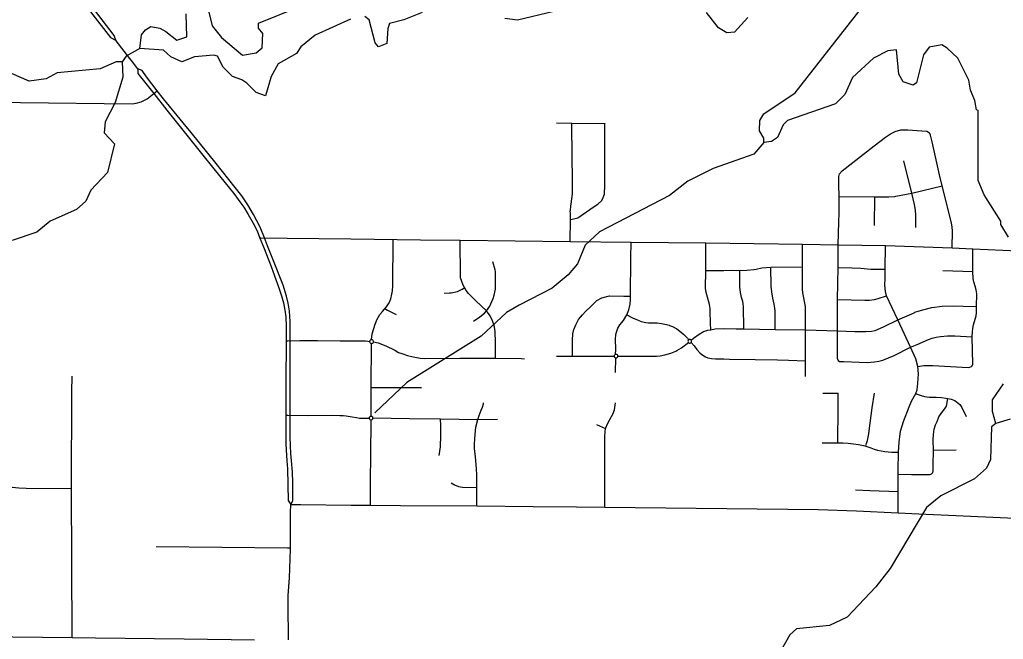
# Model space of a CAD drawing. Extents: x -1403959 to 81668, y -1400582 to 11018.
# Drawn here: x 7353.8 to 7531.9, y 7834.6 to 7946.8 of the extents above; entities that cross this region are included whole.
import ezdxf

# ---------------------------------------------------------------- set-up
doc = ezdxf.new("R2010")
doc.units = 0
for name, color, linetype in [('tdCiSectNmbr', 7, 'Continuous'), ('tdCiSectTwpRng', 7, 'Continuous'), ('tdCoSurfBitum', 7, 'Continuous')]:
    doc.layers.add(name, color=color, linetype=linetype)

msp = doc.modelspace()

# ---------------------------------------------------------------- linework, layer by layer
at = {"layer": 'tdCiSectNmbr'}
for points in [[(7360.01, 7957.24), (7360.08, 7956.7), (7361.93, 7954.41), (7363.4, 7952.37), (7370.2, 7943.58), (7371.2, 7943)], [(7371.13, 7943.2), (7370.88, 7943.91), (7363.75, 7953.27), (7360.7, 7957.08), (7360.02, 7957.24)], [(7371.2, 7943), (7371.13, 7943.2)], [(7371.22, 7942.98), (7371.2, 7943)], [(7373.69, 7939.77), (7371.22, 7942.98)], [(7375.16, 7937.87), (7374.16, 7939.16), (7373.69, 7939.77)], [(7378.68, 7933.88), (7376.74, 7936.45), (7375.93, 7937.58), (7375.16, 7937.87)], [(7375.16, 7937.87), (7375.18, 7937.06), (7378.04, 7933.39)], [(7374.1, 7931.53), (7374.88, 7931.65), (7375.78, 7931.91), (7376.84, 7932.45), (7378.68, 7933.88)], [(7378.04, 7933.39), (7378.05, 7933.39)], [(7378.05, 7933.39), (7380.39, 7930.39), (7383.31, 7926.75), (7386.67, 7922.57), (7388.91, 7919.78), (7390.98, 7917.22), (7392.52, 7915.31), (7393.31, 7914.21), (7393.61, 7913.8)], [(7383.34, 7928.11), (7379.77, 7932.43), (7378.68, 7933.88)], [(7311.73, 7930.64), (7317.46, 7930.47), (7319.3, 7930.44), (7320.34, 7930.52), (7321.41, 7930.64), (7323.07, 7931.08), (7324.4, 7931.41), (7325.22, 7931.61), (7325.98, 7931.77), (7326.89, 7931.9), (7328.14, 7932), (7329.85, 7932.05), (7342.36, 7931.95), (7353.93, 7931.79), (7353.93, 7931.79)], [(7353.93, 7931.79), (7374.1, 7931.53)], [(7398.06, 7907.27), (7397.28, 7909.22), (7396.09, 7911.5), (7395.08, 7913.24), (7393.96, 7914.91), (7392.79, 7916.42), (7389.31, 7920.75), (7384.78, 7926.36), (7383.34, 7928.11)], [(7393.61, 7913.8), (7394.34, 7912.81), (7395.13, 7911.52), (7396.06, 7909.95), (7396.74, 7908.56), (7397.27, 7907.24)], [(7397.27, 7907.24), (7397.43, 7907.27), (7402.22, 7907.2)], [(7397.27, 7907.24), (7397.91, 7905.62), (7399.27, 7902.08), (7400.13, 7899.72), (7400.75, 7898.04), (7401.18, 7896.78), (7401.54, 7895.51), (7401.78, 7894.18)], [(7398.07, 7907.26), (7398.06, 7907.27)], [(7398.07, 7907.26), (7398.07, 7907.26)], [(7399.6, 7903.41), (7398.65, 7905.81), (7398.07, 7907.26)], [(7402.22, 7907.2), (7413.74, 7907.07), (7426.31, 7906.94)], [(7426.31, 7906.94), (7433.52, 7906.86), (7453.43, 7906.63), (7464.49, 7906.51), (7478, 7906.35), (7495.52, 7906.15), (7501.97, 7906.02), (7510.53, 7905.87), (7522.59, 7905.45), (7526.31, 7905.29), (7545.34, 7904.46)], [(7402.75, 7879.9), (7402.76, 7887.24), (7402.76, 7892.1), (7402.62, 7893.99), (7402.39, 7895.43), (7402.1, 7896.69), (7401.45, 7898.7), (7399.6, 7903.41)], [(7401.78, 7894.18), (7401.95, 7892.99), (7402.02, 7891.16), (7402, 7888.63)], [(7402, 7888.63), (7401.93, 7881.09), (7401.93, 7879.82)], [(7401.93, 7879.82), (7401.93, 7875.13)], [(7402.74, 7875.16), (7402.75, 7878.33), (7402.75, 7879.9)], [(7401.93, 7875.13), (7401.92, 7870.67), (7401.93, 7870.01), (7402, 7868.89), (7402.15, 7866.91), (7402.23, 7865.47), (7402.38, 7859.68), (7402.86, 7859)], [(7402.86, 7859.01), (7403.24, 7859.63), (7403.23, 7862.94), (7403.13, 7864.81), (7402.96, 7866.88), (7402.86, 7868.2), (7402.81, 7869.64), (7402.76, 7871.18), (7402.73, 7873.74), (7402.74, 7875.16)], [(7402.38, 7842.51), (7402.59, 7845.71), (7402.66, 7847.33), (7402.72, 7849.24), (7402.8, 7850.74), (7402.82, 7857.45), (7402.86, 7859)], [(7402.86, 7859), (7402.86, 7859.01)], [(7402.86, 7859), (7404.69, 7858.98), (7413.75, 7858.85), (7417.27, 7858.84), (7422.74, 7858.83), (7436.55, 7858.72), (7446.72, 7858.64), (7454.59, 7858.57)], [(7454.59, 7858.57), (7459.7, 7858.5), (7498.31, 7858.05), (7505.3, 7857.82)], [(7505.3, 7857.82), (7512.8, 7857.46), (7516.58, 7857.28), (7531.31, 7856.63), (7557.7, 7855.44), (7569.63, 7854.91)], [(7402.38, 7842.1), (7402.38, 7842.51)], [(7402.46, 7834.46), (7402.46, 7834.47), (7402.38, 7840.95), (7402.38, 7842.1)], [(7327.31, 7835.19), (7337.97, 7835.13), (7341.7, 7835.11), (7363.27, 7834.9), (7367.47, 7834.86), (7383.55, 7834.64), (7396.25, 7834.5)]]:
    msp.add_lwpolyline(points, dxfattribs=at)
at = {"layer": 'tdCiSectTwpRng'}
for points in [[(7450.98, 7928.08), (7453.76, 7928.05), (7459.71, 7927.99)], [(7453.43, 7906.63), (7453.49, 7910.62), (7453.47, 7911.77), (7453.46, 7912.11), (7453.48, 7912.27), (7453.58, 7913.03), (7453.8, 7914.78), (7453.86, 7915.25), (7453.84, 7917.4), (7453.76, 7927.41), (7453.76, 7928.05)], [(7453.49, 7910.62), (7454.33, 7910.77), (7454.81, 7910.92), (7454.99, 7911.04), (7457.62, 7912.83), (7458.43, 7913.38), (7459.16, 7914.01), (7459.4, 7914.59), (7459.63, 7915.17), (7459.66, 7915.54), (7459.72, 7916.44), (7459.7, 7918.28), (7459.71, 7927.94)], [(7459.71, 7927.99), (7459.71, 7927.94)], [(7502.18, 7918.89), (7502.66, 7919.41), (7508.45, 7923.91), (7510.51, 7925.52), (7511.42, 7926.14), (7512.28, 7926.52), (7513.29, 7926.81), (7514.59, 7926.83), (7517.08, 7926.68), (7518.02, 7926.58), (7518.51, 7926.29)], [(7520.32, 7918.69), (7518.96, 7924.64), (7518.66, 7925.84), (7518.51, 7926.29)], [(7516.01, 7909.12), (7516.04, 7911.38), (7515.97, 7912.31), (7515.78, 7913.33), (7515.27, 7915.37), (7513.84, 7921.22)], [(7501.97, 7906.02), (7502.08, 7910.18), (7502.11, 7911.75), (7502.11, 7914.79), (7502.09, 7916.9), (7502.09, 7918.37), (7502.18, 7918.89)], [(7522.59, 7905.45), (7522.68, 7908.52), (7522.62, 7909.18), (7522.45, 7910.01), (7520.78, 7916.7), (7520.32, 7918.69)], [(7512.21, 7914.78), (7512.41, 7914.8), (7515.27, 7915.37), (7520.78, 7916.7)], [(7502.12, 7914.79), (7508.57, 7914.71), (7511.15, 7914.69), (7512.21, 7914.78)], [(7508.54, 7909.52), (7508.57, 7914.69)], [(7417.82, 7888.45), (7417.81, 7888.54), (7417.78, 7888.64), (7417.72, 7888.72), (7417.62, 7888.79), (7417.54, 7888.82), (7417.44, 7888.84), (7417.61, 7889.86), (7418.12, 7891.65), (7418.48, 7892.57), (7418.98, 7893.37), (7419.46, 7893.95), (7420.18, 7894.77), (7420.66, 7895.5), (7420.95, 7896.2), (7421.17, 7897.05), (7421.27, 7897.66), (7421.31, 7898.58), (7421.38, 7906.99)], [(7439.91, 7885.58), (7439.89, 7888.28), (7439.85, 7890.39), (7439.7, 7891.42), (7439.38, 7892.23), (7438.96, 7893.13), (7438.3, 7894.06), (7436.37, 7895.88), (7435.01, 7897.21), (7434.61, 7897.73), (7434.32, 7898.28), (7434.04, 7898.72), (7433.79, 7899.37), (7433.6, 7900.02), (7433.55, 7900.28), (7433.52, 7906.86)], [(7461.66, 7886.15), (7461.67, 7887.08), (7461.66, 7888.95), (7461.67, 7889.75), (7461.8, 7890.19), (7462.09, 7890.89), (7462.43, 7891.49), (7463.06, 7892.33), (7463.67, 7893.35), (7464.03, 7894.22), (7464.29, 7895.27), (7464.37, 7896.02), (7464.36, 7896.73), (7464.4, 7903.61), (7464.49, 7906.51)], [(7478.92, 7890.61), (7478.84, 7891.85), (7478.79, 7894.01), (7478.76, 7894.45), (7478.7, 7894.87), (7478.63, 7895.19), (7478.28, 7896.52), (7478.04, 7897.35), (7477.96, 7898.19), (7477.99, 7901.36), (7478, 7906.35)], [(7496.02, 7882.17), (7496.04, 7885.02), (7496.06, 7890.59), (7496.06, 7893.97), (7496.02, 7894.79), (7495.94, 7895.45), (7495.65, 7896.7), (7495.56, 7897.32), (7495.49, 7897.96), (7495.47, 7902.03), (7495.52, 7906.15)], [(7501.86, 7885.36), (7501.81, 7885.6), (7501.83, 7890.45), (7501.84, 7896.13), (7501.93, 7901.88), (7501.97, 7906.02)], [(7512.83, 7865.21), (7512.86, 7868.44), (7512.99, 7870.24), (7513.26, 7872.25), (7513.77, 7873.99), (7514.79, 7876.66), (7515.26, 7877.71), (7516.02, 7879.06), (7516.25, 7879.73), (7516.37, 7880.94), (7516.47, 7882.64), (7516.38, 7883.96), (7516.04, 7885.36), (7515.06, 7887.45), (7512.78, 7892.42), (7510.72, 7896.76), (7510.54, 7897.55), (7510.4, 7898.72), (7510.46, 7899.93), (7510.45, 7901.58), (7510.53, 7905.87)], [(7526.18, 7884.07), (7526.23, 7884.12), (7526.31, 7884.4), (7526.21, 7889.33), (7526.27, 7890.27), (7526.33, 7890.88), (7526.47, 7891.53), (7526.92, 7893.14), (7527.01, 7893.72), (7526.99, 7894.84), (7527.05, 7897.13), (7526.96, 7897.83), (7526.77, 7898.53), (7526.51, 7899.28), (7526.37, 7899.9), (7526.31, 7901.15), (7526.31, 7905.29)], [(7435.95, 7892.2), (7437.07, 7892.94), (7437.91, 7893.65), (7438.3, 7894.06), (7438.58, 7894.49), (7438.86, 7894.92), (7439.26, 7895.73), (7439.51, 7896.26), (7439.66, 7896.92), (7439.91, 7897.98), (7439.92, 7898.07), (7439.93, 7900.03), (7439.89, 7901.14), (7439.88, 7901.49), (7439.4, 7902.9)], [(7477.99, 7901.36), (7481.28, 7901.38), (7482.69, 7901.4), (7484.18, 7901.38), (7485.42, 7901.4), (7486.71, 7901.53), (7487.13, 7901.61), (7488.15, 7901.82), (7488.9, 7901.91), (7489.79, 7901.98), (7495.47, 7902.03)], [(7484.86, 7890.81), (7484.83, 7894.81), (7484.78, 7895.35), (7484.69, 7895.77), (7484.48, 7896.48), (7484.26, 7897.37), (7484.18, 7898.43), (7484.18, 7901.38)], [(7490.52, 7890.7), (7490.55, 7894), (7490.49, 7894.53), (7490.38, 7895.25), (7490.15, 7896.33), (7489.96, 7897.49), (7489.84, 7898.51), (7489.79, 7901.98)], [(7501.93, 7901.88), (7504.43, 7901.86), (7506.07, 7901.78), (7507.85, 7901.62), (7508.54, 7901.59), (7510.45, 7901.58)], [(7520.91, 7901.36), (7526.31, 7901.15)], [(7430.62, 7897.28), (7431.59, 7897.3), (7431.88, 7897.31), (7433.01, 7897.57), (7433.9, 7897.95), (7434.2, 7898.18)], [(7434.2, 7898.18), (7434.32, 7898.28)], [(7453.85, 7885.82), (7453.86, 7887.44), (7453.84, 7888.76), (7453.89, 7889.88), (7454.11, 7890.67), (7454.45, 7891.5), (7454.68, 7892), (7454.92, 7892.5), (7455.67, 7893.33), (7456.19, 7893.92), (7457.16, 7894.87), (7457.4, 7895.1), (7458.26, 7895.93), (7459.19, 7896.42), (7460.53, 7896.75), (7463.12, 7896.73), (7464.36, 7896.73)], [(7501.84, 7896.13), (7506.8, 7895.98), (7507.63, 7895.97), (7508.52, 7896.08), (7509.17, 7896.26), (7510.72, 7896.76)], [(7419.9, 7894.45), (7420.33, 7894.16), (7421.94, 7893.39)], [(7475.36, 7888.74), (7475.76, 7889.09), (7476.78, 7889.82), (7477.58, 7890.29), (7478.33, 7890.56), (7478.92, 7890.61), (7479.67, 7890.77), (7481.27, 7890.85), (7483.48, 7890.82), (7484.86, 7890.81), (7490.52, 7890.7), (7496.06, 7890.59), (7501.83, 7890.45), (7504.98, 7890.34), (7506.96, 7890.29), (7507.98, 7890.4), (7508.67, 7890.51), (7510.15, 7891.16), (7512.78, 7892.42), (7515.7, 7893.72)], [(7515.7, 7893.72), (7515.84, 7893.79), (7517.27, 7894.26), (7518.92, 7894.63), (7520.8, 7894.88), (7522.89, 7894.97), (7524.57, 7894.91), (7526.99, 7894.84)], [(7463.67, 7893.35), (7464.73, 7892.81), (7465.73, 7892.37), (7466.29, 7892.14), (7467.14, 7891.92), (7467.62, 7891.86), (7468.31, 7891.87), (7469.19, 7891.91), (7469.98, 7891.78), (7470.85, 7891.61), (7471.35, 7891.43), (7471.4, 7891.41)], [(7471.4, 7891.41), (7471.98, 7891.22), (7472.77, 7890.78), (7473.3, 7890.38), (7474.01, 7889.77), (7474.65, 7889.08), (7474.85, 7888.77)], [(7402, 7888.63), (7402.02, 7888.63)], [(7402.02, 7888.63), (7402.33, 7888.65), (7404.47, 7888.7), (7407.69, 7888.67), (7411.81, 7888.64), (7415.14, 7888.62), (7416.37, 7888.6), (7416.82, 7888.58), (7417.12, 7888.52), (7417.12, 7888.45), (7417.14, 7888.37), (7417.21, 7888.28), (7417.28, 7888.21), (7417.36, 7888.17), (7417.47, 7888.14), (7417.59, 7888.15), (7417.69, 7888.2), (7417.76, 7888.26), (7417.81, 7888.36), (7417.82, 7888.45), (7418.67, 7888.25), (7420.08, 7887.74), (7421.68, 7886.96), (7422.36, 7886.53), (7422.94, 7886.3), (7423.96, 7885.97), (7425.02, 7885.71), (7425.64, 7885.6), (7426.29, 7885.5), (7427.11, 7885.44), (7433.45, 7885.47), (7439.91, 7885.48), (7444.55, 7885.4)], [(7417.44, 7888.84), (7417.33, 7888.82), (7417.24, 7888.77), (7417.16, 7888.69), (7417.13, 7888.59), (7417.12, 7888.52)], [(7417.37, 7874.94), (7417.39, 7880.15), (7417.47, 7888.14)], [(7472.74, 7886.88), (7473.58, 7887.36), (7474.84, 7888.34)], [(7474.85, 7888.77), (7474.79, 7888.67), (7474.76, 7888.55), (7474.78, 7888.44), (7474.84, 7888.34)], [(7474.84, 7888.33), (7474.91, 7888.25), (7475.02, 7888.2), (7475.13, 7888.19), (7475.24, 7888.23), (7475.33, 7888.31)], [(7475.36, 7888.74), (7475.27, 7888.82), (7475.17, 7888.87), (7475.05, 7888.87), (7474.94, 7888.84), (7474.85, 7888.77)], [(7475.33, 7888.31), (7475.39, 7888.41), (7475.42, 7888.52), (7475.41, 7888.64), (7475.36, 7888.74)], [(7475.33, 7888.31), (7475.86, 7887.69), (7476.36, 7887.05), (7476.89, 7886.45), (7477.28, 7886.12), (7477.91, 7885.71), (7478.38, 7885.54), (7479, 7885.42), (7479.76, 7885.37), (7481.28, 7885.34), (7482.29, 7885.32), (7486.91, 7885.24), (7490.99, 7885.17), (7492.94, 7885.15), (7496.04, 7885.02)], [(7516.28, 7887.98), (7516.28, 7887.98), (7518.29, 7888.85), (7518.96, 7889.09), (7519.69, 7889.29), (7520.48, 7889.41), (7521.78, 7889.51), (7523.07, 7889.5), (7526.21, 7889.33)], [(7462.06, 7885.85), (7465.55, 7885.84), (7467.46, 7885.84), (7469.04, 7885.86), (7469.73, 7885.92), (7470.55, 7886.06), (7471.64, 7886.38), (7472.55, 7886.77), (7472.74, 7886.88)], [(7501.96, 7885.07), (7502.22, 7884.89), (7502.94, 7884.85), (7507.2, 7884.71), (7508.51, 7884.83), (7509.31, 7884.94), (7510.03, 7885.13), (7512.08, 7885.98), (7515.06, 7887.45), (7516.28, 7887.98)], [(7439.91, 7885.48), (7439.91, 7885.58)], [(7444.55, 7885.4), (7445.19, 7885.39)], [(7450.97, 7885.85), (7453.85, 7885.82), (7456.41, 7885.85), (7461.38, 7885.84)], [(7462.06, 7885.85), (7462.04, 7885.96), (7461.98, 7886.06), (7461.89, 7886.13), (7461.78, 7886.16), (7461.66, 7886.15), (7461.55, 7886.12), (7461.46, 7886.05), (7461.4, 7885.96), (7461.38, 7885.84)], [(7461.38, 7885.84), (7461.4, 7885.73), (7461.46, 7885.64), (7461.56, 7885.57), (7461.67, 7885.54), (7461.78, 7885.53), (7461.89, 7885.57), (7461.98, 7885.64), (7462.04, 7885.73), (7462.06, 7885.85)], [(7461.66, 7882.87), (7461.67, 7885.54)], [(7501.86, 7885.35), (7501.95, 7885.08), (7501.96, 7885.07)], [(7516.38, 7883.96), (7517.48, 7884.13), (7518.13, 7884.18), (7519.08, 7884.14), (7525.5, 7883.82), (7525.81, 7883.86), (7526.08, 7883.97), (7526.18, 7884.07)], [(7363.27, 7834.9), (7363.15, 7861.85), (7363.21, 7879.37), (7363.28, 7882.24)], [(7417.4, 7880.15), (7426.51, 7880.18)], [(7499.16, 7879.13), (7501.98, 7879.14)], [(7501.89, 7870.13), (7501.9, 7870.69), (7501.94, 7875.97), (7501.98, 7879.14)], [(7506.94, 7869.52), (7507.07, 7870.02), (7507.25, 7870.59), (7507.39, 7871.17), (7507.5, 7871.75), (7507.57, 7872.34), (7508.13, 7876.46), (7508.51, 7879.13)], [(7313.2, 7877.78), (7329.82, 7877.81), (7335.68, 7877.72), (7336.83, 7877.57), (7338.09, 7877.16), (7339.39, 7876.48), (7340.62, 7875.52), (7341.29, 7874.82), (7342.01, 7873.95), (7346.62, 7866.48), (7347.41, 7865.22), (7348.24, 7864.28), (7349.26, 7863.49), (7350.29, 7862.88), (7351.32, 7862.43), (7352.37, 7862.13), (7353.6, 7861.99), (7354.94, 7861.92), (7363.15, 7861.85)], [(7437.71, 7877.24), (7437.74, 7877.37)], [(7459.7, 7858.5), (7459.68, 7863.3), (7459.7, 7864.65), (7459.68, 7869.49), (7459.7, 7871.31), (7459.77, 7872.14), (7459.85, 7872.77), (7460.24, 7873.69), (7460.94, 7874.89), (7461.16, 7875.35), (7461.44, 7876.12), (7461.63, 7877.4)], [(7516.02, 7879.06), (7516.06, 7879.05)], [(7516.06, 7879.05), (7517.01, 7878.72), (7517.56, 7878.54), (7518, 7878.47), (7518.52, 7878.45), (7518.96, 7878.43)], [(7518.95, 7864.64), (7519.1, 7864.8), (7519.17, 7865.1), (7519.17, 7866.17), (7519.22, 7868.84), (7519.18, 7870.65), (7519.23, 7871.63), (7519.36, 7872.6), (7519.58, 7873.42), (7519.85, 7874.04), (7520.21, 7874.84), (7520.73, 7875.67), (7521.22, 7876.24), (7521.55, 7876.76), (7521.83, 7878.18)], [(7518.96, 7878.43), (7519.71, 7878.39), (7520.64, 7878.34), (7521.46, 7878.24), (7521.83, 7878.18), (7522.42, 7878.03), (7523.1, 7877.79), (7524, 7877.07), (7524.35, 7876.52), (7525.1, 7874.9)], [(7436.55, 7858.72), (7436.51, 7862.06), (7436.52, 7864.31), (7436.45, 7865.5), (7436.28, 7867.62), (7436.1, 7869.1), (7436.1, 7869.88), (7436.14, 7870.89), (7436.21, 7871.68), (7436.38, 7872.96), (7436.73, 7874.4), (7436.95, 7875.11), (7437.29, 7876.05), (7437.55, 7876.63), (7437.71, 7877.24)], [(7401.93, 7875.13), (7401.95, 7875.13)], [(7401.95, 7875.13), (7402.29, 7875.13)], [(7402.32, 7875.13), (7405.98, 7875.12), (7410.36, 7875.14), (7411.7, 7875.12), (7412.32, 7875.1), (7412.89, 7875.04), (7413.94, 7874.86), (7414.76, 7874.73), (7415.29, 7874.64), (7417.04, 7874.62), (7417.08, 7874.47), (7417.16, 7874.37), (7417.27, 7874.3), (7417.38, 7874.29), (7417.48, 7874.31), (7417.57, 7874.36), (7417.65, 7874.42), (7417.69, 7874.49), (7417.72, 7874.55), (7417.73, 7874.65), (7424.37, 7874.53), (7429.98, 7874.5), (7436.73, 7874.4), (7440.3, 7874.41)], [(7417.73, 7874.65), (7417.72, 7874.72), (7417.68, 7874.79), (7417.56, 7874.89), (7417.47, 7874.93), (7417.37, 7874.94), (7417.24, 7874.93), (7417.13, 7874.86), (7417.06, 7874.74), (7417.04, 7874.62)], [(7417.27, 7858.84), (7417.28, 7863.25), (7417.34, 7867.83), (7417.38, 7874.29)], [(7429.7, 7867.86), (7429.94, 7869.41), (7429.99, 7871.55), (7430.02, 7873.26), (7429.98, 7874.48)], [(7458.17, 7873.44), (7459.85, 7872.77)], [(7499.08, 7870.13), (7501.29, 7870.13), (7501.89, 7870.13), (7502.82, 7870.12), (7503.77, 7870.06), (7504.71, 7869.96), (7505.64, 7869.82), (7506.57, 7869.64), (7506.94, 7869.52), (7507.84, 7869.24), (7508.46, 7869.01), (7509.09, 7868.83), (7509.73, 7868.68), (7510.38, 7868.56), (7511.03, 7868.49), (7511.69, 7868.46), (7512.35, 7868.46), (7512.86, 7868.44)], [(7519.22, 7868.84), (7523.31, 7868.89)], [(7512.8, 7857.46), (7512.81, 7861.36), (7512.83, 7864.45), (7512.83, 7865.21)], [(7512.85, 7864.45), (7515.24, 7864.44), (7517.82, 7864.44), (7518.6, 7864.43), (7518.88, 7864.56)], [(7518.88, 7864.56), (7518.95, 7864.64)], [(7431.88, 7862.91), (7432.5, 7862.57), (7433.24, 7862.26), (7433.93, 7862.13), (7436.51, 7862.06)], [(7505.1, 7861.66), (7507.71, 7861.53), (7512.81, 7861.36)], [(7436.55, 7858.72), (7436.55, 7858.72)], [(7378.49, 7851.36), (7402.26, 7851.11)], [(7402.26, 7851.11), (7402.35, 7851.11)], [(7402.35, 7851.11), (7402.8, 7851.11)], [(7402.35, 7851.11), (7402.35, 7851.11)]]:
    msp.add_lwpolyline(points, dxfattribs=at)
at = {"layer": 'tdCoSurfBitum'}
for points in [[(7387.57, 7949.81), (7388.63, 7945.69), (7390.31, 7943.55), (7394.13, 7940.34), (7396.57, 7940.79), (7397.64, 7941.71), (7397.8, 7944.31), (7397.03, 7945.22), (7397.03, 7946.14), (7404.21, 7949.03)], [(7488.51, 7924.55), (7488.51, 7925.31), (7487.74, 7926.68), (7487.75, 7928.52), (7488.51, 7929.74), (7494.16, 7933.55), (7506.39, 7949.12)], [(7413.68, 7946.89), (7407.26, 7943.99), (7404.67, 7941.86), (7403.9, 7940.64), (7400.54, 7938.81), (7399.32, 7936.52), (7398.25, 7933.01), (7396.57, 7933.62), (7394.89, 7935.3), (7393.97, 7935.91), (7392.29, 7936.52), (7390.61, 7938.2), (7389.55, 7940.19), (7388.94, 7940.34), (7385.42, 7940.04), (7383.13, 7939.12), (7381.15, 7940.04), (7379.77, 7941.26), (7375.5, 7941.57), (7375.8, 7944.02), (7376.57, 7944.93), (7377.48, 7945.54), (7379.16, 7945.23), (7380.23, 7944.62), (7382.22, 7943.09), (7384.05, 7943.7), (7383.9, 7947.83)], [(7426.66, 7948.1), (7423.3, 7946.73), (7420.71, 7946.12), (7420.4, 7945.21), (7420.25, 7942.46), (7418.72, 7941.85), (7418.11, 7942.61), (7417.04, 7946.73), (7416.28, 7947.35)], [(7450.49, 7948.24), (7443.92, 7946.72), (7441.63, 7947.02)], [(7485.62, 7947.15), (7483.17, 7944.55), (7481.8, 7944.4), (7480.27, 7945.32), (7478.13, 7948.07)], [(7375.5, 7941.57), (7373.05, 7940.2), (7372.29, 7939.13)], [(7532.79, 7907.41), (7531.42, 7909.71), (7531.42, 7910.32), (7528.36, 7915.05), (7527.3, 7917.65), (7527.3, 7930.32), (7527, 7930.47), (7526.69, 7932.15), (7525.93, 7933.99), (7525.63, 7935.82), (7523.64, 7939.79), (7521.66, 7941.62), (7520.74, 7942.24), (7518.45, 7941.78), (7517.38, 7940.41), (7516.16, 7935.37), (7515.54, 7934.91), (7513.71, 7935.52), (7512.95, 7936.9), (7512.49, 7941.33), (7510.97, 7941.17), (7508.37, 7939.8), (7504.55, 7936.29), (7503.17, 7933.24), (7501.49, 7931.56), (7492.79, 7928.51), (7492.02, 7927.75), (7490.95, 7925.46), (7489.88, 7924.7), (7488.51, 7924.55), (7486.67, 7922.41), (7479.34, 7919.82), (7474.76, 7917.53), (7471.4, 7914.94), (7458.72, 7908.38), (7456.12, 7905.94), (7454.74, 7902.58), (7453.06, 7900.6), (7450.16, 7898.16), (7444.2, 7895.11), (7441.91, 7893.73), (7437.33, 7889.46), (7423.88, 7881.07), (7418.08, 7875.58)], [(7372.29, 7939.13), (7371.22, 7939.13), (7368.32, 7937.91), (7360.53, 7937.15), (7358.54, 7936.09), (7355.49, 7935.63), (7352.28, 7937.01)], [(7372.29, 7939.13), (7372.44, 7936.38), (7371.06, 7931.8), (7369.23, 7928.29), (7369.07, 7926.31), (7370.91, 7924.32), (7369.68, 7919.13), (7366.63, 7915.93), (7365.71, 7913.94), (7364.03, 7912.42), (7359.29, 7910.28), (7356.85, 7908.3), (7352.42, 7906.78)], [(7533.08, 7874.43), (7530.48, 7873.67), (7529.87, 7875.81), (7529.87, 7877.95), (7531.86, 7880.85)], [(7530.48, 7873.67), (7529.72, 7873.06), (7529.56, 7867.11), (7528.8, 7865.58), (7526.66, 7863.6), (7520.55, 7860.55), (7517.95, 7858.41), (7511.38, 7847.42), (7508.78, 7844.06), (7503.59, 7838.57), (7500.38, 7837.05), (7494.42, 7836.44), (7493.2, 7835.37), (7491.37, 7832.16), (7489.68, 7830.18), (7483.57, 7827.89), (7476.7, 7821.33)]]:
    msp.add_lwpolyline(points, dxfattribs=at)

doc.saveas('drawing.dxf')
